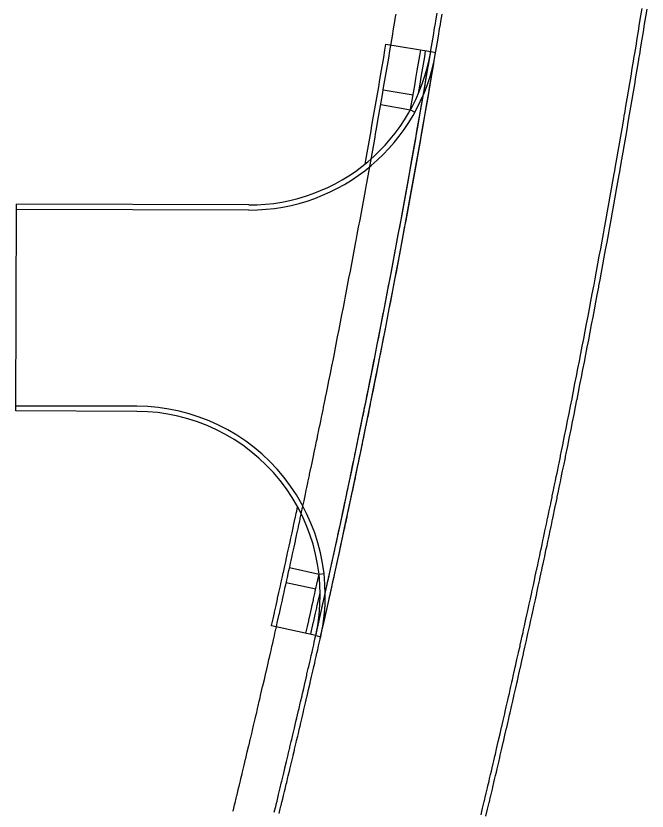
# Model space of a CAD drawing. Extents: x 2145147 to 2158018, y 137519 to 148068.
# Drawn here: x 2150596.4 to 2150680, y 144493.1 to 144598.3 of the extents above; entities that cross this region are included whole.
import ezdxf

# ---------------------------------------------------------------- set-up
doc = ezdxf.new("R2010")
doc.units = 0
doc.layers.add('PR_Phasing_Pavement_1', color=7, linetype='Continuous')

msp = doc.modelspace()

# ---------------------------------------------------------------- linework, layer by layer
at = {"layer": 'PR_Phasing_Pavement_1'}
for p, q in [((2150645.39, 144594.58), (2150651.32, 144593.59)), ((2150651.32, 144593.59), (2150651.98, 144593.48)), ((2150645.04, 144588.55), (2150648.98, 144587.86)), ((2150644.7, 144586.58), (2150648.64, 144585.89)), ((2150648.64, 144585.89), (2150649.23, 144585.57)), ((2150596.4, 144546.02), (2150596.48, 144573.38)), ((2150627.25, 144573.29), (2150596.48, 144573.38)), ((2150627.25, 144572.62), (2150596.48, 144572.71)), ((2150612.43, 144546.64), (2150596.4, 144546.68)), ((2150612.43, 144545.97), (2150596.4, 144546.02)), ((2150632.63, 144525.28), (2150636.54, 144524.41)), ((2150636.54, 144524.41), (2150637.2, 144524.49)), ((2150632.2, 144523.32), (2150636.11, 144522.46)), ((2150636.1, 144516.28), (2150630.24, 144517.6)), ((2150636.1, 144516.28), (2150636.75, 144516.13))]:
    msp.add_line(p, q, dxfattribs=at)
for points in [[(2150657.98, 144492.56), (2150658.19, 144493.45), (2150658.41, 144494.34), (2150658.43, 144494.43), (2150658.59, 144495.13), (2150658.62, 144495.23), (2150658.66, 144495.41), (2150658.83, 144496.13), (2150658.89, 144496.39), (2150659.04, 144497.02), (2150659.12, 144497.38), (2150659.25, 144497.91), (2150659.36, 144498.36), (2150659.46, 144498.8), (2150659.59, 144499.34), (2150659.67, 144499.7), (2150659.82, 144500.32), (2150659.88, 144500.59), (2150660.04, 144501.31), (2150660.09, 144501.48), (2150660.27, 144502.29), (2150660.29, 144502.38), (2150660.35, 144502.6), (2150660.5, 144503.27), (2150660.71, 144504.17), (2150660.73, 144504.26), (2150660.91, 144505.06), (2150660.95, 144505.24), (2150661.12, 144505.95), (2150661.18, 144506.22), (2150661.32, 144506.85), (2150661.4, 144507.21), (2150661.53, 144507.74), (2150661.63, 144508.19), (2150661.73, 144508.64), (2150661.85, 144509.17), (2150661.93, 144509.53), (2150662.06, 144510.09), (2150662.07, 144510.16), (2150662.14, 144510.43), (2150662.3, 144511.14), (2150662.34, 144511.32), (2150662.52, 144512.13), (2150662.54, 144512.22), (2150662.74, 144513.11), (2150662.94, 144514.01), (2150662.96, 144514.1), (2150663.14, 144514.9), (2150663.18, 144515.08), (2150663.34, 144515.8), (2150663.4, 144516.07), (2150663.54, 144516.69), (2150663.62, 144517.05), (2150663.73, 144517.58), (2150663.73, 144517.59), (2150663.83, 144518.04), (2150663.93, 144518.48), (2150664.05, 144519.02), (2150664.13, 144519.38), (2150664.27, 144520.01), (2150664.32, 144520.28), (2150664.48, 144520.99), (2150664.52, 144521.17), (2150664.7, 144521.98), (2150664.71, 144522.07), (2150664.91, 144522.97), (2150665.1, 144523.86), (2150665.12, 144523.95), (2150665.3, 144524.76), (2150665.34, 144524.94), (2150665.37, 144525.08), (2150665.49, 144525.66), (2150665.55, 144525.92), (2150665.68, 144526.55), (2150665.76, 144526.91), (2150665.87, 144527.45), (2150665.97, 144527.9), (2150666.06, 144528.35), (2150666.18, 144528.89), (2150666.25, 144529.24), (2150666.39, 144529.87), (2150666.44, 144530.14), (2150666.6, 144530.86), (2150666.63, 144531.04), (2150666.8, 144531.85), (2150666.82, 144531.94), (2150666.96, 144532.59), (2150667.01, 144532.83), (2150667.2, 144533.73), (2150667.22, 144533.82), (2150667.39, 144534.63), (2150667.42, 144534.81), (2150667.57, 144535.53), (2150667.63, 144535.8), (2150667.76, 144536.43), (2150667.83, 144536.79), (2150667.94, 144537.33), (2150668.04, 144537.78), (2150668.13, 144538.22), (2150668.24, 144538.76), (2150668.31, 144539.12), (2150668.44, 144539.75), (2150668.5, 144540.02), (2150668.51, 144540.11), (2150668.64, 144540.74), (2150668.68, 144540.92), (2150668.84, 144541.73), (2150668.86, 144541.82), (2150669.04, 144542.72), (2150669.24, 144543.71), (2150669.44, 144544.7), (2150669.64, 144545.69), (2150669.84, 144546.68), (2150670.03, 144547.64), (2150670.03, 144547.67), (2150670.23, 144548.66), (2150670.42, 144549.65), (2150670.62, 144550.64), (2150670.81, 144551.63), (2150671.01, 144552.62), (2150671.2, 144553.61), (2150671.39, 144554.6), (2150671.5, 144555.17), (2150671.58, 144555.59), (2150671.77, 144556.58), (2150671.96, 144557.57), (2150672.15, 144558.56), (2150672.34, 144559.55), (2150672.53, 144560.55), (2150672.71, 144561.54), (2150672.9, 144562.53), (2150672.94, 144562.71), (2150673.09, 144563.52), (2150673.27, 144564.51), (2150673.46, 144565.51), (2150673.64, 144566.5), (2150673.82, 144567.49), (2150674, 144568.48), (2150674.19, 144569.47), (2150674.33, 144570.26), (2150674.37, 144570.47), (2150674.55, 144571.46), (2150674.73, 144572.45), (2150674.9, 144573.45), (2150675.08, 144574.44), (2150675.26, 144575.43), (2150675.44, 144576.43), (2150675.61, 144577.42), (2150675.68, 144577.82), (2150675.79, 144578.41), (2150675.96, 144579.41), (2150676.14, 144580.4), (2150676.31, 144581.4), (2150676.48, 144582.39), (2150676.65, 144583.38), (2150676.82, 144584.38), (2150676.99, 144585.37), (2150677, 144585.38), (2150677.16, 144586.37), (2150677.33, 144587.36), (2150677.5, 144588.36), (2150677.67, 144589.35), (2150677.84, 144590.35), (2150678, 144591.34), (2150678.17, 144592.34), (2150678.27, 144592.95), (2150678.33, 144593.33), (2150678.5, 144594.33), (2150678.66, 144595.33), (2150678.82, 144596.32), (2150678.98, 144597.32), (2150679.15, 144598.31), (2150679.31, 144599.31)], [(2150658.63, 144492.4), (2150658.84, 144493.29), (2150659.05, 144494.19), (2150659.08, 144494.28), (2150659.24, 144494.97), (2150659.27, 144495.08), (2150659.31, 144495.26), (2150659.48, 144495.97), (2150659.54, 144496.24), (2150659.69, 144496.86), (2150659.77, 144497.22), (2150659.9, 144497.76), (2150660.01, 144498.2), (2150660.11, 144498.65), (2150660.24, 144499.19), (2150660.32, 144499.55), (2150660.47, 144500.17), (2150660.53, 144500.44), (2150660.69, 144501.15), (2150660.74, 144501.33), (2150660.92, 144502.14), (2150660.94, 144502.23), (2150661, 144502.45), (2150661.15, 144503.12), (2150661.36, 144504.02), (2150661.38, 144504.1), (2150661.56, 144504.91), (2150661.6, 144505.09), (2150661.77, 144505.8), (2150661.83, 144506.07), (2150661.97, 144506.7), (2150662.06, 144507.06), (2150662.18, 144507.59), (2150662.28, 144508.04), (2150662.38, 144508.49), (2150662.5, 144509.03), (2150662.58, 144509.38), (2150662.71, 144509.94), (2150662.73, 144510.01), (2150662.79, 144510.28), (2150662.95, 144510.99), (2150662.99, 144511.17), (2150663.17, 144511.98), (2150663.19, 144512.07), (2150663.39, 144512.96), (2150663.59, 144513.86), (2150663.61, 144513.95), (2150663.79, 144514.76), (2150663.83, 144514.94), (2150663.99, 144515.65), (2150664.05, 144515.92), (2150664.19, 144516.55), (2150664.27, 144516.91), (2150664.38, 144517.43), (2150664.39, 144517.44), (2150664.48, 144517.89), (2150664.58, 144518.34), (2150664.7, 144518.88), (2150664.78, 144519.24), (2150664.92, 144519.86), (2150664.98, 144520.13), (2150665.13, 144520.85), (2150665.17, 144521.03), (2150665.35, 144521.84), (2150665.37, 144521.93), (2150665.56, 144522.82), (2150665.76, 144523.72), (2150665.78, 144523.81), (2150665.95, 144524.62), (2150665.99, 144524.8), (2150666.02, 144524.94), (2150666.14, 144525.52), (2150666.2, 144525.79), (2150666.33, 144526.41), (2150666.41, 144526.77), (2150666.53, 144527.31), (2150666.62, 144527.76), (2150666.72, 144528.21), (2150666.83, 144528.75), (2150666.91, 144529.11), (2150667.04, 144529.73), (2150667.1, 144530), (2150667.25, 144530.72), (2150667.29, 144530.9), (2150667.46, 144531.71), (2150667.48, 144531.8), (2150667.61, 144532.45), (2150667.67, 144532.7), (2150667.85, 144533.6), (2150667.87, 144533.69), (2150668.04, 144534.5), (2150668.08, 144534.67), (2150668.23, 144535.39), (2150668.28, 144535.66), (2150668.41, 144536.29), (2150668.49, 144536.65), (2150668.6, 144537.19), (2150668.69, 144537.64), (2150668.78, 144538.09), (2150668.89, 144538.63), (2150668.97, 144538.99), (2150669.1, 144539.62), (2150669.15, 144539.89), (2150669.17, 144539.98), (2150669.3, 144540.61), (2150669.33, 144540.79), (2150669.5, 144541.6), (2150669.52, 144541.69), (2150669.7, 144542.59), (2150669.9, 144543.58), (2150670.1, 144544.57), (2150670.29, 144545.56), (2150670.49, 144546.55), (2150670.68, 144547.51), (2150670.69, 144547.54), (2150670.88, 144548.53), (2150671.08, 144549.52), (2150671.27, 144550.51), (2150671.47, 144551.5), (2150671.66, 144552.49), (2150671.85, 144553.48), (2150672.05, 144554.47), (2150672.16, 144555.04), (2150672.24, 144555.46), (2150672.43, 144556.45), (2150672.62, 144557.45), (2150672.81, 144558.44), (2150673, 144559.43), (2150673.18, 144560.42), (2150673.37, 144561.41), (2150673.56, 144562.41), (2150673.59, 144562.59), (2150673.74, 144563.4), (2150673.93, 144564.39), (2150674.11, 144565.38), (2150674.3, 144566.38), (2150674.48, 144567.37), (2150674.66, 144568.36), (2150674.84, 144569.35), (2150674.99, 144570.14), (2150675.02, 144570.35), (2150675.2, 144571.34), (2150675.38, 144572.33), (2150675.56, 144573.33), (2150675.74, 144574.32), (2150675.92, 144575.32), (2150676.09, 144576.31), (2150676.27, 144577.3), (2150676.34, 144577.7), (2150676.44, 144578.3), (2150676.62, 144579.29), (2150676.79, 144580.29), (2150676.97, 144581.28), (2150677.14, 144582.28), (2150677.31, 144583.27), (2150677.48, 144584.27), (2150677.65, 144585.26), (2150677.65, 144585.27), (2150677.82, 144586.26), (2150677.99, 144587.25), (2150678.16, 144588.25), (2150678.33, 144589.24), (2150678.49, 144590.24), (2150678.66, 144591.23), (2150678.83, 144592.23), (2150678.93, 144592.85), (2150678.99, 144593.23), (2150679.15, 144594.22), (2150679.32, 144595.22), (2150679.48, 144596.21), (2150679.64, 144597.21), (2150679.8, 144598.21), (2150679.97, 144599.2)], [(2150625.14, 144493.03), (2150625.19, 144493.21), (2150625.36, 144493.9), (2150625.42, 144494.17), (2150625.57, 144494.78), (2150625.65, 144495.12), (2150625.68, 144495.22), (2150625.78, 144495.65), (2150625.89, 144496.08), (2150625.99, 144496.52), (2150626.12, 144497.04), (2150626.2, 144497.39), (2150626.35, 144498), (2150626.41, 144498.26), (2150626.58, 144498.96), (2150626.62, 144499.14), (2150626.81, 144499.92), (2150626.83, 144500.01), (2150627.04, 144500.88), (2150627.25, 144501.75), (2150627.27, 144501.84), (2150627.43, 144502.52), (2150627.46, 144502.63), (2150627.5, 144502.8), (2150627.66, 144503.5), (2150627.72, 144503.76), (2150627.87, 144504.37), (2150627.95, 144504.72), (2150628.07, 144505.25), (2150628.18, 144505.68), (2150628.28, 144506.12), (2150628.4, 144506.64), (2150628.48, 144506.99), (2150628.63, 144507.6), (2150628.69, 144507.87), (2150628.85, 144508.57), (2150628.89, 144508.74), (2150629.07, 144509.53), (2150629.09, 144509.61), (2150629.15, 144509.83), (2150629.3, 144510.49), (2150629.5, 144511.36), (2150629.52, 144511.45), (2150629.7, 144512.23), (2150629.74, 144512.41), (2150629.9, 144513.11), (2150629.96, 144513.37), (2150630.1, 144513.98), (2150630.18, 144514.33), (2150630.3, 144514.86), (2150630.4, 144515.3), (2150630.5, 144515.73), (2150630.62, 144516.26), (2150630.7, 144516.61), (2150630.82, 144517.15), (2150630.84, 144517.22), (2150630.9, 144517.48), (2150631.05, 144518.18), (2150631.09, 144518.36), (2150631.27, 144519.14), (2150631.29, 144519.23), (2150631.49, 144520.11), (2150631.68, 144520.98), (2150631.7, 144521.07), (2150631.88, 144521.86), (2150631.92, 144522.03), (2150632.07, 144522.73), (2150632.13, 144523), (2150632.26, 144523.61), (2150632.34, 144523.96), (2150632.46, 144524.48), (2150632.46, 144524.49), (2150632.55, 144524.92), (2150632.65, 144525.36), (2150632.77, 144525.89), (2150632.84, 144526.24), (2150632.98, 144526.85), (2150633.04, 144527.11), (2150633.19, 144527.82), (2150633.23, 144527.99), (2150633.4, 144528.78), (2150633.42, 144528.87), (2150633.61, 144529.74), (2150633.8, 144530.62), (2150633.82, 144530.71), (2150633.99, 144531.5), (2150634.02, 144531.67), (2150634.05, 144531.81), (2150634.17, 144532.38), (2150634.23, 144532.64), (2150634.36, 144533.25), (2150634.44, 144533.6), (2150634.55, 144534.13), (2150634.64, 144534.57), (2150634.74, 144535.01), (2150634.85, 144535.53), (2150634.92, 144535.88), (2150635.05, 144536.5), (2150635.11, 144536.76), (2150635.26, 144537.46), (2150635.29, 144537.64), (2150635.46, 144538.43), (2150635.48, 144538.52), (2150635.61, 144539.16), (2150635.66, 144539.39), (2150635.85, 144540.27), (2150635.86, 144540.36), (2150636.03, 144541.15), (2150636.06, 144541.33), (2150636.21, 144542.03), (2150636.27, 144542.29), (2150636.39, 144542.91), (2150636.47, 144543.26), (2150636.57, 144543.79), (2150636.67, 144544.23), (2150636.75, 144544.67), (2150636.86, 144545.19), (2150636.94, 144545.54), (2150637.06, 144546.16), (2150637.12, 144546.42), (2150637.13, 144546.51), (2150637.26, 144547.13), (2150637.29, 144547.3), (2150637.45, 144548.09), (2150637.47, 144548.18), (2150637.65, 144549.06), (2150637.85, 144550.03), (2150638.04, 144550.99), (2150638.23, 144551.96), (2150638.43, 144552.93), (2150638.61, 144553.87), (2150638.62, 144553.9), (2150638.81, 144554.87), (2150639, 144555.83), (2150639.19, 144556.8), (2150639.38, 144557.77), (2150639.57, 144558.74), (2150639.76, 144559.71), (2150639.95, 144560.68), (2150640.05, 144561.24), (2150640.13, 144561.64), (2150640.32, 144562.61), (2150640.5, 144563.58), (2150640.69, 144564.55), (2150640.87, 144565.52), (2150641.06, 144566.49), (2150641.24, 144567.46), (2150641.42, 144568.43), (2150641.46, 144568.61), (2150641.6, 144569.4), (2150641.78, 144570.37), (2150641.96, 144571.34), (2150642.14, 144572.31), (2150642.32, 144573.28), (2150642.5, 144574.25), (2150642.68, 144575.22), (2150642.82, 144575.99), (2150642.85, 144576.19), (2150643.03, 144577.16), (2150643.21, 144578.13), (2150643.38, 144579.11), (2150643.55, 144580.08), (2150643.73, 144581.05), (2150643.9, 144582.02), (2150644.07, 144582.99), (2150644.14, 144583.38), (2150644.24, 144583.96), (2150644.42, 144584.94), (2150644.58, 144585.91), (2150644.75, 144586.88), (2150644.92, 144587.85), (2150645.09, 144588.82), (2150645.26, 144589.8), (2150645.42, 144590.77), (2150645.43, 144590.78), (2150645.59, 144591.74), (2150645.76, 144592.71), (2150645.92, 144593.69), (2150646.08, 144594.66), (2150646.25, 144595.63), (2150646.41, 144596.61), (2150646.57, 144597.58), (2150646.67, 144598.18), (2150646.73, 144598.55)], [(2150630.61, 144492.9), (2150630.76, 144493.51), (2150630.84, 144493.86), (2150630.87, 144493.96), (2150630.97, 144494.39), (2150631.08, 144494.83), (2150631.18, 144495.26), (2150631.31, 144495.79), (2150631.39, 144496.14), (2150631.54, 144496.75), (2150631.6, 144497.02), (2150631.77, 144497.71), (2150631.81, 144497.89), (2150632, 144498.68), (2150632.02, 144498.77), (2150632.23, 144499.64), (2150632.44, 144500.52), (2150632.46, 144500.6), (2150632.63, 144501.29), (2150632.65, 144501.39), (2150632.69, 144501.57), (2150632.86, 144502.27), (2150632.92, 144502.53), (2150633.07, 144503.15), (2150633.15, 144503.5), (2150633.27, 144504.02), (2150633.38, 144504.46), (2150633.48, 144504.9), (2150633.6, 144505.42), (2150633.68, 144505.78), (2150633.83, 144506.39), (2150633.89, 144506.65), (2150634.05, 144507.35), (2150634.09, 144507.53), (2150634.28, 144508.32), (2150634.3, 144508.41), (2150634.35, 144508.63), (2150634.5, 144509.28), (2150634.7, 144510.16), (2150634.72, 144510.25), (2150634.9, 144511.04), (2150634.94, 144511.21), (2150635.1, 144511.92), (2150635.17, 144512.18), (2150635.31, 144512.79), (2150635.39, 144513.14), (2150635.51, 144513.67), (2150635.61, 144514.11), (2150635.71, 144514.55), (2150635.83, 144515.08), (2150635.9, 144515.43), (2150636.03, 144515.97), (2150636.04, 144516.04), (2150636.1, 144516.31), (2150636.26, 144517.01), (2150636.3, 144517.18), (2150636.48, 144517.97), (2150636.5, 144518.06), (2150636.7, 144518.94), (2150636.89, 144519.82), (2150636.91, 144519.91), (2150637.09, 144520.7), (2150637.13, 144520.88), (2150637.28, 144521.58), (2150637.34, 144521.84), (2150637.48, 144522.46), (2150637.56, 144522.81), (2150637.67, 144523.33), (2150637.67, 144523.34), (2150637.77, 144523.78), (2150637.87, 144524.22), (2150637.98, 144524.74), (2150638.06, 144525.1), (2150638.19, 144525.71), (2150638.25, 144525.97), (2150638.41, 144526.68), (2150638.44, 144526.85), (2150638.62, 144527.65), (2150638.64, 144527.73), (2150638.83, 144528.61), (2150639.02, 144529.49), (2150639.04, 144529.58), (2150639.21, 144530.38), (2150639.24, 144530.55), (2150639.27, 144530.69), (2150639.4, 144531.26), (2150639.45, 144531.52), (2150639.58, 144532.13), (2150639.66, 144532.49), (2150639.77, 144533.02), (2150639.87, 144533.46), (2150639.96, 144533.9), (2150640.07, 144534.42), (2150640.15, 144534.78), (2150640.28, 144535.39), (2150640.33, 144535.66), (2150640.48, 144536.36), (2150640.52, 144536.54), (2150640.69, 144537.33), (2150640.71, 144537.42), (2150640.84, 144538.06), (2150640.89, 144538.3), (2150641.07, 144539.18), (2150641.09, 144539.27), (2150641.26, 144540.07), (2150641.29, 144540.24), (2150641.44, 144540.95), (2150641.49, 144541.21), (2150641.62, 144541.83), (2150641.69, 144542.18), (2150641.8, 144542.71), (2150641.9, 144543.15), (2150641.99, 144543.59), (2150642.09, 144544.12), (2150642.17, 144544.47), (2150642.29, 144545.09), (2150642.35, 144545.36), (2150642.36, 144545.44), (2150642.49, 144546.06), (2150642.53, 144546.24), (2150642.69, 144547.03), (2150642.71, 144547.12), (2150642.88, 144548), (2150643.08, 144548.97), (2150643.27, 144549.94), (2150643.47, 144550.92), (2150643.66, 144551.89), (2150643.85, 144552.83), (2150643.86, 144552.86), (2150644.05, 144553.83), (2150644.24, 144554.8), (2150644.43, 144555.77), (2150644.62, 144556.75), (2150644.81, 144557.72), (2150645, 144558.69), (2150645.19, 144559.66), (2150645.3, 144560.22), (2150645.38, 144560.64), (2150645.56, 144561.61), (2150645.75, 144562.58), (2150645.94, 144563.55), (2150646.12, 144564.53), (2150646.3, 144565.5), (2150646.49, 144566.47), (2150646.67, 144567.45), (2150646.7, 144567.63), (2150646.85, 144568.42), (2150647.03, 144569.39), (2150647.21, 144570.37), (2150647.4, 144571.34), (2150647.57, 144572.32), (2150647.75, 144573.29), (2150647.93, 144574.26), (2150648.07, 144575.04), (2150648.11, 144575.24), (2150648.29, 144576.21), (2150648.46, 144577.19), (2150648.64, 144578.16), (2150648.81, 144579.14), (2150648.99, 144580.11), (2150649.16, 144581.09), (2150649.33, 144582.06), (2150649.4, 144582.46), (2150649.5, 144583.04), (2150649.67, 144584.01), (2150649.85, 144584.99), (2150650.02, 144585.97), (2150650.19, 144586.94), (2150650.35, 144587.92), (2150650.52, 144588.89), (2150650.69, 144589.87), (2150650.69, 144589.88), (2150650.85, 144590.85), (2150651.02, 144591.82), (2150651.19, 144592.8), (2150651.35, 144593.78), (2150651.51, 144594.75), (2150651.68, 144595.73), (2150651.84, 144596.71), (2150651.94, 144597.31), (2150652, 144597.68), (2150652.16, 144598.66)], [(2150631.26, 144492.74), (2150631.41, 144493.36), (2150631.49, 144493.71), (2150631.52, 144493.8), (2150631.62, 144494.23), (2150631.72, 144494.67), (2150631.83, 144495.11), (2150631.96, 144495.63), (2150632.04, 144495.98), (2150632.19, 144496.6), (2150632.25, 144496.86), (2150632.42, 144497.56), (2150632.46, 144497.73), (2150632.65, 144498.52), (2150632.67, 144498.61), (2150632.88, 144499.49), (2150633.09, 144500.36), (2150633.11, 144500.45), (2150633.28, 144501.14), (2150633.3, 144501.24), (2150633.34, 144501.41), (2150633.51, 144502.12), (2150633.57, 144502.38), (2150633.72, 144502.99), (2150633.8, 144503.34), (2150633.92, 144503.87), (2150634.02, 144504.31), (2150634.13, 144504.75), (2150634.25, 144505.27), (2150634.33, 144505.62), (2150634.48, 144506.24), (2150634.54, 144506.5), (2150634.7, 144507.2), (2150634.74, 144507.38), (2150634.93, 144508.17), (2150634.95, 144508.26), (2150635, 144508.48), (2150635.15, 144509.13), (2150635.35, 144510.01), (2150635.37, 144510.1), (2150635.55, 144510.89), (2150635.6, 144511.07), (2150635.76, 144511.77), (2150635.82, 144512.03), (2150635.96, 144512.64), (2150636.04, 144513), (2150636.16, 144513.52), (2150636.26, 144513.96), (2150636.36, 144514.4), (2150636.48, 144514.93), (2150636.56, 144515.28), (2150636.68, 144515.82), (2150636.7, 144515.89), (2150636.75, 144516.16), (2150636.91, 144516.86), (2150636.95, 144517.04), (2150637.13, 144517.83), (2150637.15, 144517.92), (2150637.35, 144518.8), (2150637.54, 144519.67), (2150637.56, 144519.76), (2150637.74, 144520.55), (2150637.78, 144520.73), (2150637.94, 144521.43), (2150637.99, 144521.7), (2150638.13, 144522.31), (2150638.21, 144522.66), (2150638.32, 144523.18), (2150638.32, 144523.19), (2150638.42, 144523.63), (2150638.52, 144524.07), (2150638.63, 144524.6), (2150638.71, 144524.95), (2150638.85, 144525.57), (2150638.9, 144525.83), (2150639.06, 144526.54), (2150639.1, 144526.71), (2150639.27, 144527.51), (2150639.29, 144527.59), (2150639.48, 144528.47), (2150639.67, 144529.35), (2150639.69, 144529.44), (2150639.86, 144530.23), (2150639.9, 144530.41), (2150639.93, 144530.55), (2150640.05, 144531.11), (2150640.11, 144531.38), (2150640.24, 144532), (2150640.31, 144532.35), (2150640.43, 144532.88), (2150640.52, 144533.32), (2150640.61, 144533.76), (2150640.73, 144534.29), (2150640.8, 144534.64), (2150640.93, 144535.26), (2150640.99, 144535.52), (2150641.14, 144536.22), (2150641.17, 144536.4), (2150641.34, 144537.19), (2150641.36, 144537.28), (2150641.49, 144537.92), (2150641.54, 144538.16), (2150641.73, 144539.05), (2150641.75, 144539.13), (2150641.91, 144539.93), (2150641.95, 144540.1), (2150642.09, 144540.81), (2150642.15, 144541.07), (2150642.28, 144541.69), (2150642.35, 144542.05), (2150642.46, 144542.57), (2150642.55, 144543.02), (2150642.64, 144543.46), (2150642.75, 144543.99), (2150642.82, 144544.34), (2150642.95, 144544.96), (2150643, 144545.22), (2150643.02, 144545.31), (2150643.15, 144545.93), (2150643.18, 144546.1), (2150643.34, 144546.9), (2150643.36, 144546.99), (2150643.54, 144547.87), (2150643.73, 144548.84), (2150643.93, 144549.81), (2150644.12, 144550.79), (2150644.32, 144551.76), (2150644.5, 144552.7), (2150644.51, 144552.73), (2150644.7, 144553.7), (2150644.9, 144554.67), (2150645.09, 144555.65), (2150645.28, 144556.62), (2150645.47, 144557.59), (2150645.66, 144558.56), (2150645.84, 144559.54), (2150645.95, 144560.1), (2150646.03, 144560.51), (2150646.22, 144561.48), (2150646.4, 144562.46), (2150646.59, 144563.43), (2150646.78, 144564.4), (2150646.96, 144565.38), (2150647.14, 144566.35), (2150647.33, 144567.32), (2150647.36, 144567.51), (2150647.51, 144568.3), (2150647.69, 144569.27), (2150647.87, 144570.25), (2150648.05, 144571.22), (2150648.23, 144572.19), (2150648.41, 144573.17), (2150648.59, 144574.14), (2150648.73, 144574.92), (2150648.77, 144575.12), (2150648.94, 144576.09), (2150649.12, 144577.07), (2150649.29, 144578.05), (2150649.47, 144579.02), (2150649.64, 144580), (2150649.82, 144580.97), (2150649.99, 144581.95), (2150650.06, 144582.34), (2150650.16, 144582.92), (2150650.33, 144583.9), (2150650.5, 144584.88), (2150650.67, 144585.85), (2150650.84, 144586.83), (2150651.01, 144587.8), (2150651.18, 144588.78), (2150651.35, 144589.76), (2150651.35, 144589.77), (2150651.51, 144590.73), (2150651.68, 144591.71), (2150651.84, 144592.69), (2150652.01, 144593.66), (2150652.17, 144594.64), (2150652.34, 144595.62), (2150652.5, 144596.6), (2150652.6, 144597.2), (2150652.66, 144597.57), (2150652.82, 144598.55)], [(2150642.63, 144578.71), (2150642.72, 144579.22), (2150642.9, 144580.2), (2150643.07, 144581.17), (2150643.24, 144582.14), (2150643.42, 144583.11), (2150643.49, 144583.5), (2150643.59, 144584.08), (2150643.76, 144585.05), (2150643.93, 144586.02), (2150644.1, 144586.99), (2150644.27, 144587.97), (2150644.43, 144588.94), (2150644.6, 144589.91), (2150644.77, 144590.89), (2150644.77, 144590.9), (2150644.93, 144591.85), (2150645.1, 144592.83), (2150645.26, 144593.8), (2150645.39, 144594.58)], [(2150648.64, 144585.89), (2150648.69, 144586.19), (2150648.86, 144587.17), (2150649.03, 144588.15), (2150649.2, 144589.12), (2150649.36, 144590.04), (2150649.36, 144590.05), (2150649.53, 144591.07), (2150649.7, 144592.05), (2150649.87, 144593.02), (2150650, 144593.81)], [(2150649.69, 144588.04), (2150649.86, 144589.01), (2150650.01, 144589.92), (2150650.02, 144589.93), (2150650.19, 144590.96), (2150650.36, 144591.93), (2150650.52, 144592.91), (2150650.65, 144593.7)], [(2150630.24, 144517.6), (2150630.24, 144517.63), (2150630.4, 144518.33), (2150630.44, 144518.51), (2150630.62, 144519.29), (2150630.64, 144519.38), (2150630.84, 144520.25), (2150631.03, 144521.13), (2150631.05, 144521.22), (2150631.23, 144522), (2150631.27, 144522.18), (2150631.42, 144522.88), (2150631.48, 144523.14), (2150631.61, 144523.76), (2150631.69, 144524.11), (2150631.8, 144524.61), (2150631.81, 144524.62), (2150631.9, 144525.07), (2150632, 144525.51), (2150632.12, 144526.03), (2150632.19, 144526.38), (2150632.33, 144526.99), (2150632.38, 144527.26), (2150632.54, 144527.96), (2150632.58, 144528.13), (2150632.75, 144528.92), (2150632.77, 144529.01), (2150632.96, 144529.89), (2150633.15, 144530.76), (2150633.16, 144530.85), (2150633.33, 144531.64), (2150633.37, 144531.82), (2150633.4, 144531.95), (2150633.52, 144532.51), (2150633.58, 144532.78), (2150633.7, 144533.34)], [(2150634.79, 144516.57), (2150634.8, 144516.6), (2150634.95, 144517.3), (2150634.99, 144517.47), (2150635.17, 144518.26), (2150635.19, 144518.35), (2150635.39, 144519.24), (2150635.58, 144520.1), (2150635.6, 144520.19), (2150635.78, 144520.99), (2150635.82, 144521.17), (2150635.98, 144521.87), (2150636.03, 144522.13), (2150636.17, 144522.74), (2150636.25, 144523.09), (2150636.37, 144523.65), (2150636.37, 144523.67), (2150636.46, 144524.06), (2150636.54, 144524.41)], [(2150635.44, 144516.42), (2150635.45, 144516.46), (2150635.6, 144517.15), (2150635.64, 144517.33), (2150635.82, 144518.12), (2150635.84, 144518.21), (2150636.04, 144519.09), (2150636.23, 144519.95), (2150636.25, 144520.04), (2150636.43, 144520.84), (2150636.47, 144521.02), (2150636.63, 144521.73), (2150636.69, 144521.99), (2150636.69, 144522.03)]]:
    msp.add_lwpolyline(points, dxfattribs=at)
for centre, radius, start, end in [((2150627.32, 144597.62), 24.33, 269.8363, 350.453), ((2150627.32, 144597.62), 25, 269.8363, 350.453), ((2149252.25, 144828.89), 1418.72, 347.27042, 350.45301), ((2149252.25, 144828.89), 1419.38, 347.27042, 350.45301), ((2150612.36, 144521.64), 25, 347.2704, 89.8363), ((2150612.36, 144521.64), 24.33, 347.2704, 89.8363)]:
    msp.add_arc(centre, radius, start, end, dxfattribs=at)

doc.saveas('drawing.dxf')
